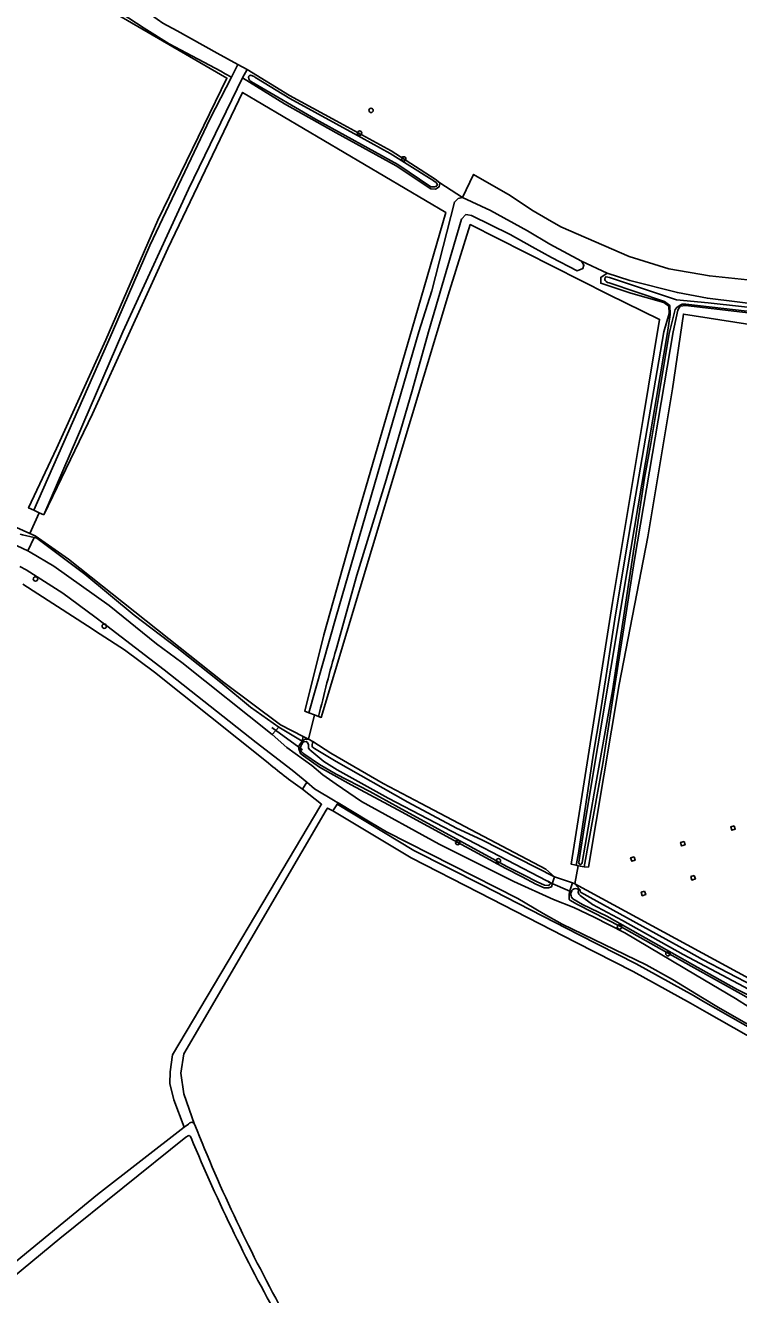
# Model space of a CAD drawing. Extents: x 162722 to 165099, y 384721 to 386283.
# Drawn here: x 164430.4 to 164590.2, y 385284.2 to 385568.7 of the extents above; entities that cross this region are included whole.
import ezdxf

# ---------------------------------------------------------------- set-up
doc = ezdxf.new("R2010")
doc.units = 0
for name, color, linetype in [('IMGEO_Boom', 7, 'Continuous'), ('IMGEO_Duiker', 7, 'Continuous'), ('IMGEO_Grasland_agrarisch', 7, 'Continuous'), ('IMGEO_Grasland_overig', 7, 'Continuous'), ('IMGEO_Groenvoorziening', 7, 'Continuous'), ('IMGEO_Hoogspanningsmast', 7, 'Continuous'), ('IMGEO_Rijbaan_lokaal_onverhard', 7, 'Continuous'), ('IMGEO_Waterloop', 7, 'Continuous')]:
    doc.layers.add(name, color=color, linetype=linetype)

msp = doc.modelspace()

# ---------------------------------------------------------------- linework, layer by layer
at = {"layer": 'IMGEO_Boom'}
for centre in [(164507.86, 385549.61), (164505.29, 385544.51), (164515.16, 385538.75), (164432.65, 385444.58), (164448.07, 385434), (164527.28, 385385.5), (164536.39, 385381.41), (164563.52, 385366.58), (164574.37, 385360.58)]:
    msp.add_circle(centre, 0.489, dxfattribs=at)
at = {"layer": 'IMGEO_Duiker'}
for points in [[(164492.49, 385406.31), (164485.6, 385411.31)], [(164547.53, 385376.72), (164552.92, 385374.41)]]:
    msp.add_lwpolyline(points, dxfattribs=at)
at = {"layer": 'IMGEO_Grasland_agrarisch'}
for points in [[(164480.07, 385558.77), (164489.59, 385552.92), (164500, 385547.26), (164512.37, 385540.54), (164522.23, 385534.17), (164523.25, 385533.34)], [(164528.33, 385530.08), (164530.83, 385535.25), (164539.05, 385530.5), (164540.88, 385529.27), (164544.16, 385527.07), (164547.36, 385525.2), (164550.38, 385523.48), (164565.7, 385516.85), (164574.56, 385514.11), (164583.67, 385512.51), (164602.17, 385510.55), (164610.12, 385510.08), (164622.86, 385508.46), (164631.96, 385506.81), (164644.12, 385504.06), (164659.68, 385500), (164687.81, 385493.04)], [(164431.37, 385454.79), (164433.49, 385459.41)], [(164495.19, 385414.09), (164493.85, 385408.66)], [(164493.85, 385408.66), (164492.66, 385409.26)], [(164493.85, 385408.66), (164494.83, 385408.18)], [(164554.27, 385380.27), (164553.79, 385380.39)], [(164548.92, 385377.84), (164552.96, 385376.43)], [(164554.27, 385380.27), (164553.52, 385376.25)], [(164555.57, 385380.06), (164554.27, 385380.27)], [(164552.96, 385376.43), (164553.52, 385376.25)]]:
    msp.add_lwpolyline(points, dxfattribs=at)
at = {"layer": 'IMGEO_Grasland_overig'}
for points in [[(164432.25, 385459.99), (164431.11, 385460.51), (164437.32, 385473.86), (164448.44, 385498.15), (164460.1, 385524.99), (164475.53, 385556.87), (164441.14, 385576.87), (164404.8, 385586.49), (164397.18, 385588.21), (164396.98, 385587.69), (164387.77, 385559.55), (164385.85, 385560.11)], [(164479.07, 385556.89), (164488.43, 385551.1), (164500, 385544.55), (164513.47, 385537.22), (164521.26, 385532), (164522.27, 385531.98), (164523.11, 385532.45), (164523.25, 385533.34)], [(164431.37, 385454.79), (164386.69, 385474.86), (164364.77, 385484.17), (164367.35, 385493.4), (164376.79, 385525.68), (164386.53, 385555.72), (164384.52, 385556.38)], [(164434.52, 385458.94), (164445.46, 385481.63), (164462.28, 385518.63), (164479.06, 385553.65), (164524.6, 385526.76), (164517.05, 385500.76), (164509.25, 385473.79), (164503.8, 385455.13), (164497.3, 385432.02), (164492.98, 385414.95), (164493.91, 385414.6)], [(164523.25, 385533.34), (164528.33, 385530.08)], [(164496.1, 385413.73), (164496.69, 385413.56), (164525.43, 385509.18), (164530.08, 385524.03), (164561.03, 385508.32), (164572.51, 385502.77), (164568.85, 385480.55), (164561.92, 385439.33), (164552.66, 385380.66), (164553.79, 385380.39)], [(164560.73, 385513.13), (164555.04, 385515.8)], [(164553.79, 385380.39), (164554.37, 385383.14), (164557.62, 385405.05), (164559.29, 385414.79), (164560.53, 385422.92), (164562.46, 385435.58), (164564.79, 385449.53), (164566.7, 385460.98), (164573.47, 385500), (164574.65, 385504.08), (164574.58, 385505.7), (164573.43, 385506.58), (164566.05, 385508.63), (164559.33, 385510.86), (164559.32, 385512.18), (164560.73, 385513.13)], [(164615.4, 385501.52), (164578.29, 385505.91), (164577.12, 385505.75), (164576.57, 385504.83), (164575.56, 385500), (164566.9, 385448.97), (164566.24, 385444.69), (164562.06, 385417.82), (164559.78, 385403.18), (164555.57, 385380.06)], [(164619.57, 385497.4), (164577.84, 385503.96), (164575.43, 385487.2), (164569.86, 385454.04), (164563.47, 385420.91), (164556.55, 385379.99), (164555.57, 385380.06)], [(164432.57, 385454.27), (164431.37, 385454.79)], [(164432.95, 385453.7), (164432.57, 385454.27)], [(164432.57, 385454.27), (164440.04, 385448.99), (164474.89, 385421.4), (164487.56, 385411.92), (164492.66, 385409.26)], [(164492.66, 385409.26), (164492.43, 385408.23), (164487.17, 385411.37)], [(164494.65, 385407.38), (164494.83, 385408.18)], [(164494.83, 385408.18), (164498.85, 385405.55), (164510.54, 385398.73), (164519.07, 385394.28), (164546.98, 385379.53), (164548.92, 385377.84)], [(164548.92, 385377.84), (164532.64, 385386.09), (164526.97, 385388.7), (164516.07, 385394.58), (164500, 385403.64), (164495.16, 385406.59)], [(164465.97, 385321.69), (164463.68, 385327.85), (164462.76, 385331.46), (164462.8, 385334.1), (164463.35, 385337.88), (164485.02, 385374.35), (164496.56, 385393.84), (164496.76, 385394.07), (164492.46, 385397.43)], [(164499.31, 385392.6), (164498.05, 385393.23), (164497.77, 385392.73), (164470.01, 385345.15), (164465.89, 385338.1), (164465.24, 385333.81), (164465.91, 385329.19), (164468.31, 385322.33)], [(164500.45, 385394.39), (164500.23, 385394.08)], [(164553.52, 385376.25), (164595.98, 385353.19), (164607.85, 385346.96), (164613.85, 385345.11)], [(164553.52, 385376.25), (164554.65, 385374.99), (164554.78, 385374.4), (164579.04, 385361), (164582.13, 385359.29), (164593.65, 385353.33), (164597.73, 385351.22), (164606.17, 385347.04)]]:
    msp.add_lwpolyline(points, dxfattribs=at)
msp.add_arc((164495.36, 385407.28), 0.717, 171.5985, 253.2031, dxfattribs=at)
at = {"layer": 'IMGEO_Groenvoorziening'}
for points in [[(164560.73, 385513.13), (164565.85, 385511.52), (164576.51, 385508.79), (164583.23, 385507.52), (164615.31, 385503.55), (164615.4, 385501.52)], [(164548.92, 385377.84), (164548.59, 385376.7), (164548.27, 385375.55), (164547.61, 385375.34), (164546.61, 385375.38), (164544.8, 385376.16), (164541.74, 385377.78), (164538.02, 385379.67), (164527.28, 385385.5), (164513.82, 385392.85), (164503.4, 385398.45), (164496.3, 385402.4), (164492.73, 385404.92), (164492.06, 385405.45), (164491.64, 385406.5), (164491.69, 385406.9), (164491.74, 385407.25), (164492.43, 385408.22), (164493.06, 385408.64), (164493.85, 385408.66)], [(164552.96, 385376.43), (164552.44, 385374.88), (164552.35, 385374.6), (164552.21, 385373.64), (164552.27, 385372.71), (164552.36, 385372.6), (164554.12, 385371.62), (164563.89, 385366.62), (164579.61, 385357.75), (164591.41, 385351.2), (164596.15, 385348.46), (164602.54, 385345.7), (164604.55, 385344.84), (164605.85, 385344.43), (164606.49, 385344.53), (164606.98, 385344.78), (164607.19, 385345.19), (164607.25, 385345.76), (164607.14, 385346.3), (164606.17, 385347.04)]]:
    msp.add_lwpolyline(points, dxfattribs=at)
at = {"layer": 'IMGEO_Hoogspanningsmast'}
for points in [[(164589.23, 385389.24), (164589.46, 385388.48), (164588.7, 385388.24), (164588.46, 385389.01), (164589.23, 385389.24)], [(164577.98, 385385.75), (164578.21, 385384.99), (164577.45, 385384.76), (164577.21, 385385.52), (164577.98, 385385.75)], [(164566.78, 385382.29), (164567.01, 385381.53), (164566.25, 385381.29), (164566.01, 385382.05), (164566.78, 385382.29)], [(164580.28, 385378.1), (164580.52, 385377.33), (164579.75, 385377.09), (164579.51, 385377.86), (164580.28, 385378.1)], [(164569.16, 385374.59), (164569.4, 385373.82), (164568.63, 385373.58), (164568.39, 385374.35), (164569.16, 385374.59)]]:
    msp.add_lwpolyline(points, dxfattribs=at)
at = {"layer": 'IMGEO_Rijbaan_lokaal_onverhard'}
for points in [[(164427.9, 385452.35), (164428.52, 385452.04), (164430.95, 385450.87)], [(164485.71, 385409.69), (164465.44, 385425.82), (164459.73, 385430.06), (164449.17, 385438.6), (164436.73, 385447.42), (164431.48, 385450.6), (164430.95, 385450.87)], [(164429.11, 385447.4), (164430.58, 385446.62), (164438.75, 385441.36), (164445.92, 385436.1), (164448.15, 385434.47), (164448.64, 385434.1), (164461.48, 385424.22), (164482.07, 385407.94), (164490.2, 385401.7), (164493.45, 385399.01)], [(164595.66, 385346.64), (164589.53, 385350.53), (164580.58, 385355.83), (164564.72, 385365.23), (164557.83, 385368.8), (164553.27, 385370.96), (164548.76, 385372.71), (164539.83, 385376.77), (164523.1, 385385.16), (164505.7, 385394.71), (164500, 385398.61), (164497.02, 385400.65), (164494.57, 385402.8), (164488.99, 385406.83), (164485.71, 385409.69)], [(164493.45, 385399.01), (164495.2, 385397.55), (164499.82, 385394.77), (164500, 385394.66), (164500.21, 385394.54), (164500.45, 385394.39)], [(164500.45, 385394.39), (164507.25, 385390.31), (164511.28, 385387.91), (164540.74, 385372.98), (164546.39, 385369.61), (164550.71, 385367.23), (164569.51, 385358.05), (164575.4, 385354.77), (164582.09, 385350.72), (164585.71, 385348.53), (164597.06, 385341.99), (164607.02, 385336.24), (164618.04, 385329.66), (164624.22, 385327.12), (164626.74, 385326.71), (164651.75, 385323.97), (164677.65, 385321.7), (164700.2, 385319.13), (164705.71, 385318.3), (164706.05, 385318.22)]]:
    msp.add_lwpolyline(points, dxfattribs=at)
at = {"layer": 'IMGEO_Waterloop'}
for points in [[(164395.64, 385589.93), (164397.66, 385589.48), (164401.03, 385588.61), (164422.1, 385582.9), (164440.84, 385577.85), (164443.65, 385576.98), (164444.73, 385576.11), (164456.99, 385568.05), (164462.62, 385564.56), (164474.17, 385558.41), (164475.13, 385557.81), (164476.58, 385557.09)], [(164445.76, 385579.72), (164448.1, 385578.33), (164449.73, 385577.34), (164461.2, 385569.16), (164464.37, 385567.42), (164473.34, 385562.46), (164478.02, 385559.88)], [(164476.58, 385557.09), (164478.02, 385559.88)], [(164478.02, 385559.88), (164480.07, 385558.77)], [(164432.25, 385459.99), (164449.92, 385500), (164458.29, 385519.32), (164471.78, 385547.79), (164476.58, 385557.09)], [(164434.52, 385458.94), (164452.23, 385500), (164466.96, 385531.99), (164479.07, 385556.89)], [(164480.07, 385558.77), (164479.07, 385556.89)], [(164480.43, 385556.84), (164480.41, 385556.97)], [(164480.45, 385557.23), (164480.48, 385557.28), (164480.6, 385557.41)], [(164480.86, 385557.47), (164481, 385557.44), (164481.15, 385557.4)], [(164481.67, 385557.18), (164481.84, 385557.08), (164482.2, 385556.84), (164489.63, 385552.26), (164505.64, 385543.57), (164512.14, 385539.94), (164520.95, 385534.42)], [(164522.08, 385532.5), (164522, 385532.49), (164521.83, 385532.49), (164521.61, 385532.49), (164521.25, 385532.49), (164513.84, 385537.51), (164495.37, 385547.64), (164481.56, 385555.74), (164481.26, 385555.9), (164480.96, 385556.08)], [(164520.95, 385534.42), (164521.95, 385533.79)], [(164528.33, 385530.08), (164527.37, 385529.87), (164526.51, 385529.05), (164521.48, 385509.2), (164518.58, 385500), (164500, 385436.17), (164493.91, 385414.6)], [(164528.33, 385530.08), (164534.63, 385527.18), (164542.87, 385522.61), (164547.93, 385519.6), (164555.04, 385515.8)], [(164555.04, 385515.8), (164555.56, 385514.91), (164555.31, 385514.15), (164554.07, 385513.66), (164548.31, 385516.66), (164543.94, 385519.06), (164539.02, 385521.76), (164530.35, 385526.08), (164529.55, 385526.19), (164529.08, 385526.25), (164528.15, 385525.23), (164520.72, 385500), (164517.12, 385487.04), (164511.22, 385466.8), (164504.65, 385445.41), (164500, 385428.8)], [(164561.17, 385510.97), (164560.86, 385511.07), (164560.54, 385511.24), (164560.29, 385511.48), (164560.21, 385511.7), (164560.21, 385511.8), (164560.32, 385512.13), (164560.39, 385512.21), (164560.56, 385512.29), (164560.89, 385512.26), (164561.27, 385512.13), (164576.26, 385507.16), (164583.36, 385506.49), (164613.24, 385503.19)], [(164554.37, 385380.97), (164554.38, 385381.13), (164555.86, 385390.22), (164564.41, 385441.54), (164574.26, 385499.82), (164574.89, 385503.84), (164574.8, 385505.91), (164573.59, 385506.74), (164561.17, 385510.97)], [(164613.37, 385502.15), (164613.21, 385502.17), (164613.06, 385502.19), (164578.4, 385506.16), (164577.58, 385506.17), (164577.09, 385505.95), (164576.35, 385505.44), (164576.02, 385504.98), (164574.66, 385499.6), (164570.57, 385474.92), (164569.16, 385467.14), (164561.92, 385419.48), (164557.83, 385396.54), (164555.19, 385380.99), (164555.11, 385380.77)], [(164433.49, 385459.41), (164432.25, 385459.99)], [(164433.49, 385459.41), (164434.52, 385458.94)], [(164432.37, 385453.84), (164429.76, 385454.47), (164429.18, 385454.61)], [(164430.95, 385450.87), (164432.37, 385453.84)], [(164432.37, 385453.84), (164432.95, 385453.7)], [(164487.17, 385411.37), (164480.85, 385415.81), (164474.16, 385421.4), (164464.41, 385429.11), (164454.77, 385436.45), (164443.68, 385445.62), (164432.95, 385453.7)], [(164429.83, 385443.41), (164444.31, 385434.04), (164447.12, 385432.22), (164452.58, 385428.69), (164459.29, 385423.66), (164484.39, 385403.69)], [(164493.91, 385414.6), (164495.19, 385414.09)], [(164496.1, 385413.73), (164495.19, 385414.09)], [(164485.71, 385409.69), (164487.17, 385411.37)], [(164497.23, 385403.7), (164500.24, 385401.78), (164511.7, 385395.47), (164547.23, 385376.95), (164547.48, 385376.87), (164547.85, 385376.68), (164547.89, 385376.56), (164548.03, 385376.21), (164547.86, 385376), (164547.53, 385375.86), (164546.74, 385375.91), (164545.04, 385376.66), (164541.99, 385378.27), (164538.28, 385380.15), (164514.08, 385393.33), (164507.54, 385396.91), (164500, 385400.79), (164496.33, 385403), (164492.79, 385405.41), (164492.72, 385405.44), (164492.62, 385405.5), (164492.53, 385405.57), (164492.44, 385405.65), (164492.36, 385405.73), (164492.29, 385405.83), (164492.22, 385405.92), (164492.16, 385406.03), (164492.12, 385406.14), (164492.08, 385406.25), (164492.05, 385406.36), (164492.04, 385406.48), (164492.03, 385406.6), (164492.04, 385406.71), (164492.05, 385406.83), (164492.08, 385406.95), (164492.11, 385407.06), (164492.16, 385407.17), (164492.22, 385407.27), (164492.24, 385407.37), (164492.39, 385407.64), (164492.55, 385407.89), (164492.77, 385408.1), (164493.31, 385408.15), (164493.6, 385407.92), (164493.81, 385407.38), (164493.82, 385407.1), (164493.82, 385406.62), (164494.15, 385406.31), (164497.23, 385403.7)], [(164492.46, 385397.43), (164493.45, 385399.01)], [(164500.23, 385394.08), (164500, 385393.71), (164499.31, 385392.6)], [(164499.31, 385392.6), (164500, 385392.18), (164516.8, 385382.04), (164531.98, 385374.31), (164553.83, 385363.12), (164566.58, 385356.61), (164579.42, 385349.49), (164583.07, 385347.41), (164597.97, 385338.95), (164603.33, 385335.9)], [(164603.33, 385335.9), (164604.32, 385337.4), (164597.22, 385341.43), (164582.34, 385349.9), (164580.08, 385351.18), (164567.25, 385358.29), (164554.49, 385364.8), (164532.64, 385376), (164517.46, 385383.73), (164500.23, 385394.08)], [(164554.76, 385380.55), (164554.66, 385380.55)], [(164552.66, 385374.41), (164552.83, 385374.72)], [(164554.07, 385375.11), (164554.21, 385375.04)], [(164554.35, 385374.74), (164554.28, 385374.36), (164554.4, 385373.92), (164554.7, 385373.59), (164557.49, 385371.64), (164564.21, 385368.03), (164577.8, 385360.37), (164591.44, 385353.19), (164598.74, 385349.17), (164605.6, 385346.23)], [(164605.6, 385346.23), (164606.14, 385346.05), (164606.55, 385345.86), (164606.6, 385345.43), (164606.38, 385345.23), (164605.9, 385345.16), (164604.79, 385345.5), (164602.82, 385346.35), (164595.74, 385349.35), (164594.65, 385350.01), (164592.86, 385351.08), (164589.77, 385352.63), (164579.88, 385358.18), (164560.65, 385368.97), (164555.22, 385371.58), (164553.07, 385372.87), (164552.8, 385373.27)], [(164381.35, 385305.06), (164391.98, 385265.46), (164392.15, 385264.94), (164392.54, 385264.58), (164392.91, 385264.49), (164393.38, 385264.5), (164394.04, 385264.64), (164395.73, 385265.79), (164420.47, 385285.26), (164446.57, 385306.58), (164465.97, 385321.69)], [(164465.97, 385321.69), (164466.96, 385322.37)], [(164467.51, 385319.33), (164467.31, 385319.65), (164467.12, 385319.8), (164466.83, 385319.77), (164466.36, 385319.46), (164438.08, 385296.76), (164395.63, 385261.59)]]:
    msp.add_lwpolyline(points, dxfattribs=at)
for centre, radius, start, end in [((164480.84, 385557.04), 0.44, 154.4427, 189.5412), ((164481.37, 385556.96), 0.952, 187.4355, 204.3992), ((164480.77, 385557.26), 0.22, 95.6583, 138.1156), ((164480.79, 385557.04), 0.436, 80.3218, 95.7621), ((164480.6, 385555.38), 2.1, 59.199, 74.5382), ((164481.56, 385557.09), 1.17, 206.1326, 239.6784), ((164520.73, 385531.74), 2.38, 45.0427, 59.2755), ((164522, 385533.48), 0.99, 274.977, 300.1275), ((164521.75, 385532.78), 0.929, 11.9921, 44.3093), ((164522.31, 385532.95), 0.371, 299.8376, 330.9751), ((164522.33, 385532.9), 0.335, 336.2726, 11.9726), ((164864.47, 385326.48), 378.56, 164.3176, 166.6747), ((164567.3, 385502.22), 128.77, 229.9221, 234.4658), ((164554.83, 385380.97), 0.451, 180.1534, 248.6661), ((164554.64, 385381.12), 0.582, 282.0606, 324.1022), ((164553.72, 385374.05), 1.11, 71.8327, 143.2718), ((164554.08, 385374.8), 0.276, 348.6731, 61.3183), ((164553.82, 385373.97), 1.24, 159.3699, 188.1751), ((164555.79, 385374.73), 3.33, 196.2832, 205.9532), ((164467.63, 385322.08), 0.725, 20.4058, 156.6129), ((164804.66, 385455.5), 361.75, 201.599, 209.1238), ((164821.93, 385465.96), 383.55, 202.4768, 209.5123)]:
    msp.add_arc(centre, radius, start, end, dxfattribs=at)

doc.saveas('drawing.dxf')
